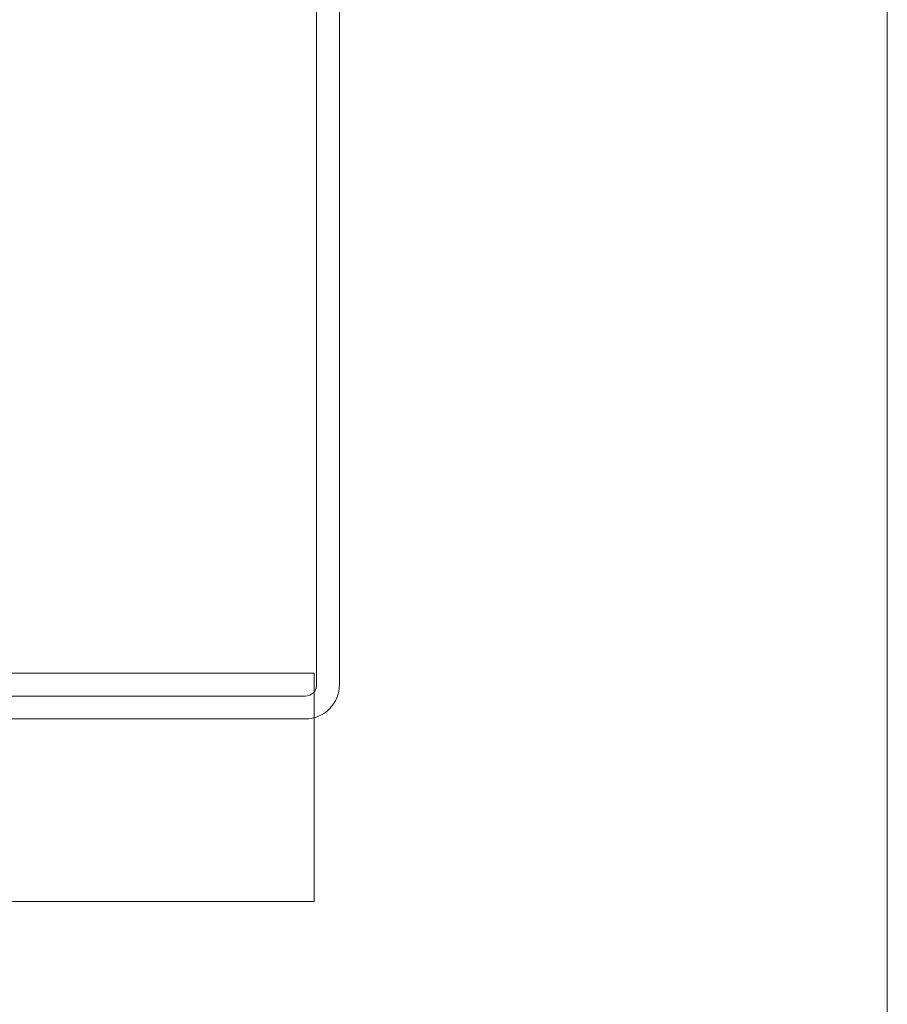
# Model space of a CAD drawing. Header units: metres. Extents: x -3.6 to 84.5, y -11 to 16.8.
# Tile 350 of 656: x 58.054 to 58.13, y -2.926 to -2.8397. Entities that reach past the tile are written whole.
import ezdxf

# ---------------------------------------------------------------- set-up
doc = ezdxf.new("R2010")
doc.units = ezdxf.units.M
doc.header["$MEASUREMENT"] = 0
doc.linetypes.add('Strichlinie doppelt', pattern=[0.546806, 0.264583, -0.105833, 0.070556, -0.105833])
for name, color, linetype in [('301 - Elemente.Linie', 7, 'Continuous'), ('302 - Elemente.Schraffur', 7, 'Continuous'), ('451 - Universal.Achsen Raster', 7, 'Continuous')]:
    doc.layers.add(name, color=color, linetype=linetype)

msp = doc.modelspace()

# ---------------------------------------------------------------- hatches: boundary and pattern name
at = {"layer": '302 - Elemente.Schraffur', "linetype": 'Continuous', "lineweight": 13}
h = msp.add_hatch(dxfattribs=at)
h.set_pattern_fill('Dielenboden_0001', style=0, pattern_type=2)
h.set_pattern_definition([(0, (0, 0), (0, 0.152), [])])
h.paths.add_polyline_path([(55.209989, -2.916999), (58.079764, -2.916999), (58.079764, -2.896999), (55.209989, -2.896999)])

# ---------------------------------------------------------------- linework, layer by layer
at = {"layer": '301 - Elemente.Linie', "color": 7, "linetype": 'Continuous', "lineweight": 5}
for p, q in [((58.079989, -2.897999), (58.079989, -2.752)), ((58.079989, -2.752), (58.079989, -2.897999)), ((58.081989, -2.752), (58.081989, -2.897999)), ((58.036989, -2.898999), (58.078989, -2.898999)), ((58.078989, -2.898999), (58.049989, -2.898999)), ((58.078989, -2.900999), (58.036989, -2.900999))]:
    msp.add_line(p, q, dxfattribs=at)
for radius in [0.001, 0.003, 0.001]:
    msp.add_arc((58.078989, -2.897999), radius, 270, 0, dxfattribs=at)
at = {"layer": '302 - Elemente.Schraffur', "color": 7, "linetype": 'Continuous', "lineweight": 18}
msp.add_lwpolyline([(55.209989, -2.916999), (58.079764, -2.916999), (58.079764, -2.896999), (55.209989, -2.896999)], close=True, dxfattribs=at)
at = {"layer": '451 - Universal.Achsen Raster', "color": 160, "linetype": 'Strichlinie doppelt', "lineweight": 9, "true_color": 0x3232ff}
msp.add_line((58.129989, -10.585), (58.129989, 16.355), dxfattribs=at)

doc.saveas('drawing.dxf')
